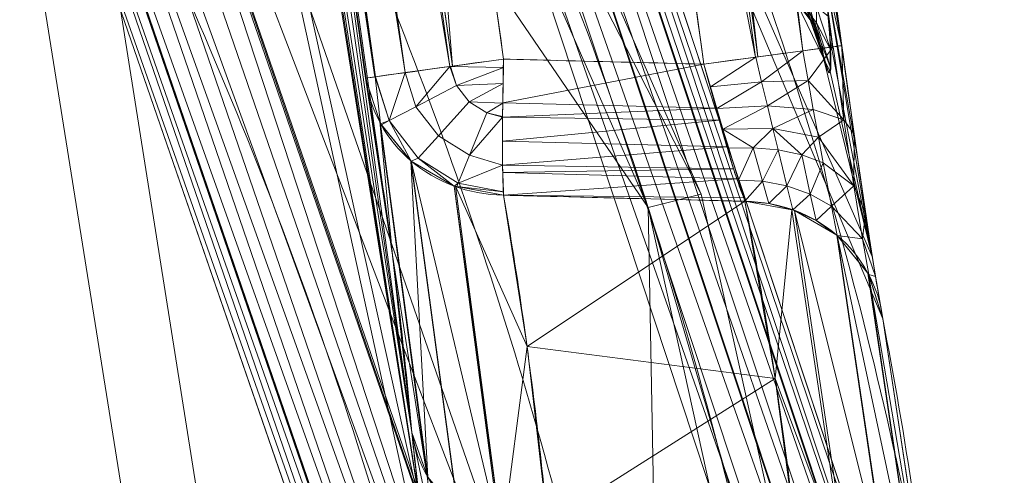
# Model space of a CAD drawing. Header units: millimetres. Extents: x -72 to 72, y -145 to 145.
# Tile 483 of 522: x 41.928 to 43.973, y 100.634 to 101.581. Entities that reach past the tile are written whole.
import ezdxf

# ---------------------------------------------------------------- set-up
doc = ezdxf.new("R2010")
doc.units = ezdxf.units.MM
doc.layers.add('1', color=7, linetype='CONTINUOUS')

msp = doc.modelspace()

# ---------------------------------------------------------------- linework, layer by layer
at = {"layer": '1', "color": 163, "linetype": 'Continuous', "lineweight": 13, "extrusion": (0.082543, -0.318219, -0.944417)}
msp.add_arc((67.3891, -82.9021, -27.5184), 0.3, 285.7717, 7.7127, dxfattribs=at)
at = {"layer": '1', "color": 163, "linetype": 'Continuous', "lineweight": 13, "extrusion": (-0.133046, 0.99111, 5.84154e-05)}
msp.add_arc((-56.4555, -2.4793, 94.8185), 0.3, 178.6893, 267.9816, dxfattribs=at)
at = {"layer": '1', "color": 163, "linetype": 'Continuous', "lineweight": 13, "extrusion": (0.136693, -0.990613, 7.06994e-05)}
msp.add_arc((56.4148, -3.0812, -94.6776), 0.3, 92.0184, 180.684, dxfattribs=at)
at = {"layer": '1', "color": 163, "linetype": 'Continuous', "lineweight": 13, "extrusion": (0.999079, -0.025157, 0.03477)}
msp.add_arc((102.549, -4.4898, 40.2432), 0.3, 90.3221, 161.5023, dxfattribs=at)
at = {"layer": '1', "color": 163, "linetype": 'Continuous', "lineweight": 13, "extrusion": (0.055369, -0.318614, -0.946266)}
msp.add_arc((59.6877, -88.6691, -27.0397), 0.3, 101.3413, 182.1154, dxfattribs=at)
at = {"layer": '1', "color": 163, "linetype": 'Continuous', "lineweight": 13, "extrusion": (-0.061605, 0.318699, 0.945852)}
msp.add_arc((-61.7876, -86.8594, 26.7635), 0.3, 176.6042, 257.635, dxfattribs=at)
at = {"layer": '1', "color": 163, "linetype": 'Continuous', "lineweight": 13, "extrusion": (0.02833, -0.318958, -0.947345)}
msp.add_arc((51.7858, -93.1656, -25.9349), 0.3, 96.8106, 176.3076, dxfattribs=at)
at = {"layer": '1', "color": 163, "linetype": 'Continuous', "lineweight": 13}
for points, knots in [([(37.1742, 118.086, 15.9593), (37.2239, 117.78, 15.9463), (37.3507, 117.0027, 15.9054), (37.5568, 115.7564, 15.8077), (37.7934, 114.3493, 15.6541), (38.0328, 112.9479, 15.4585), (38.2747, 111.5533, 15.2221), (38.5188, 110.1664, 14.9462), (38.7649, 108.7878, 14.6324), (39.0126, 107.4184, 14.2824), (39.2617, 106.0585, 13.8977), (39.5121, 104.7086, 13.4802), (39.8472, 102.9223, 12.8822), (40.2679, 100.7151, 12.0617), (40.7745, 98.1074, 10.9747), (41.2817, 95.5384, 9.7995), (41.7887, 93.0052, 8.5494), (42.2949, 90.5035, 7.2369), (42.7998, 88.0289, 5.8738), (43.3031, 85.5763, 4.4712), (43.8045, 83.1402, 3.0394), (44.304, 80.7151, 1.5883), (44.8014, 78.2954, 0.1277), (45.2966, 75.8753, -1.3331), (45.7895, 73.4492, -2.7846), (46.28, 71.0113, -4.2172), (46.7679, 68.5562, -5.621), (47.2529, 66.0784, -6.9855), (47.7345, 63.5728, -8.2997), (48.2124, 61.0349, -9.5518), (48.6857, 58.4605, -10.7293), (49.1537, 55.8466, -11.8187), (49.5382, 53.6336, -12.6415), (49.8418, 51.8423, -13.2413), (50.0674, 50.4885, -13.6603), (50.2906, 49.1246, -14.0464), (50.5112, 47.7509, -14.398), (50.7289, 46.3679, -14.7133), (50.9436, 44.9764, -14.9907), (51.155, 43.5771, -15.2287), (51.3628, 42.1709, -15.4259), (51.5668, 40.7589, -15.5811), (51.7667, 39.3423, -15.6933), (51.9623, 37.9222, -15.7617), (52.0897, 36.9741, -15.7777), (52.1526, 36.5, -15.7782)], [0, 0, 0, 0, 0.010355, 0.026317, 0.042279, 0.058241, 0.074203, 0.090165, 0.106127, 0.122089, 0.138051, 0.154013, 0.169975, 0.201899, 0.233823, 0.265747, 0.297671, 0.329595, 0.361519, 0.393443, 0.425367, 0.457291, 0.489215, 0.521139, 0.553063, 0.584988, 0.616912, 0.648836, 0.68076, 0.712684, 0.744608, 0.776532, 0.808456, 0.824418, 0.84038, 0.856342, 0.872304, 0.888266, 0.904228, 0.92019, 0.936152, 0.952114, 0.968076, 0.984038, 1, 1, 1, 1]), ([(37.2559, 118.086, -16.033), (37.2646, 118.0418, -16.0345), (37.2954, 117.884, -16.0402), (37.3485, 117.6126, -16.0511), (37.4264, 117.215, -16.0696), (37.4932, 116.8744, -16.0881), (37.5489, 116.5907, -16.1052), (37.6046, 116.307, -16.1232), (37.6939, 115.8533, -16.1546), (37.8166, 115.23, -16.2045), (37.9507, 114.5507, -16.2669), (38.0849, 113.8722, -16.3372), (38.2638, 112.9687, -16.4414), (38.4876, 111.8417, -16.5908), (38.7562, 110.4936, -16.7997), (39.0246, 109.1501, -17.0371), (39.2927, 107.8117, -17.3018), (39.5602, 106.4786, -17.5926), (39.8272, 105.1511, -17.9082), (40.1823, 103.3886, -18.3604), (40.624, 101.1999, -18.9814), (41.1501, 98.5965, -19.8056), (41.6718, 96.0151, -20.6987), (42.1886, 93.4541, -21.6512), (42.7005, 90.9112, -22.6535), (43.2072, 88.3839, -23.6968), (43.7087, 85.8691, -24.7725), (44.3704, 82.5286, -26.2387), (45.1848, 78.3681, -28.1111), (45.9823, 74.2044, -29.9837), (46.6103, 70.8576, -31.4504), (47.0762, 68.3363, -32.5266), (47.5371, 65.8004, -33.5705), (47.9927, 63.2471, -34.5735), (48.4427, 60.6737, -35.5266), (48.887, 58.0781, -36.4203), (49.325, 55.4585, -37.2449), (49.6843, 53.2549, -37.8662), (49.968, 51.4796, -38.3185), (50.1788, 50.142, -38.6341), (50.3876, 48.7984, -38.9248), (50.5942, 47.4491, -39.1893), (50.7984, 46.0944, -39.4265), (51.0003, 44.7346, -39.635), (51.1664, 43.5976, -39.7841), (51.2979, 42.6859, -39.8879), (51.3958, 42.0012, -39.958), (51.4931, 41.3157, -40.0201), (51.5896, 40.6294, -40.0741), (51.6854, 39.9423, -40.12), (51.7646, 39.3693, -40.1513), (51.8276, 38.9106, -40.1721), (51.8746, 38.5665, -40.1857), (51.9214, 38.2223, -40.1971), (51.9681, 37.8779, -40.2064), (52.0145, 37.5335, -40.2136), (52.053, 37.2465, -40.2177), (52.0838, 37.0168, -40.22), (52.1068, 36.8446, -40.2212), (52.1297, 36.6723, -40.2218), (52.1449, 36.5574, -40.2218), (52.1526, 36.5, -40.2218)], [0, 0, 0, 0, 0.001553, 0.005547, 0.009541, 0.015532, 0.017529, 0.019525, 0.025516, 0.033504, 0.041491, 0.049479, 0.057466, 0.073442, 0.089417, 0.105392, 0.121367, 0.137342, 0.153317, 0.169292, 0.201243, 0.233193, 0.265143, 0.297094, 0.329044, 0.360994, 0.392944, 0.424895, 0.488795, 0.552696, 0.584646, 0.616596, 0.648547, 0.680497, 0.712447, 0.744398, 0.776348, 0.808298, 0.824273, 0.840249, 0.856224, 0.872199, 0.888174, 0.904149, 0.920124, 0.928112, 0.936099, 0.944087, 0.952075, 0.960062, 0.96805, 0.972043, 0.976037, 0.980031, 0.984025, 0.988019, 0.992012, 0.994009, 0.996006, 0.998003, 1, 1, 1, 1]), ([(42.9331, 101.4988, -2.788), (42.9052, 101.7009, -2.788), (42.8772, 101.9029, -2.7881), (42.7895, 102.5345, -2.7881), (42.7294, 102.9639, -2.7881), (42.5839, 103.9978, -2.7882), (42.4981, 104.6023, -2.7883), (42.4118, 105.2067, -2.7883)], [0, 0, 0, 0, 0.163445, 0.163445, 0.510824, 0.510824, 1, 1, 1, 1]), ([(42.8383, 105.2174, -2.7734), (42.8895, 104.849, -2.7734), (42.9406, 104.4806, -2.7734), (43.0507, 103.6827, -2.7734), (43.1096, 103.2531, -2.7735), (43.2288, 102.3785, -2.7735), (43.2891, 101.9334, -2.7735), (43.3488, 101.4883, -2.7736)], [0, 0, 0, 0, 0.29644, 0.29644, 0.642033, 0.642033, 1, 1, 1, 1]), ([(42.1253, 105.1658, -3.0851), (42.1308, 105.1272, -3.0851), (42.1363, 105.0886, -3.0852), (42.2225, 104.4844, -3.0862), (42.3027, 103.9187, -3.0872), (42.4428, 102.9237, -3.0889), (42.5029, 102.4944, -3.0896), (42.5906, 101.8632, -3.0907), (42.6185, 101.6612, -3.0911), (42.6464, 101.4592, -3.0914)], [0, 0, 0, 0, 0.031237, 0.031237, 0.489202, 0.489202, 0.836569, 0.836569, 1, 1, 1, 1]), ([(43.6055, 99.4993, -4.8367), (43.6055, 99.4994, -4.8366), (43.6055, 99.4994, -4.8366), (43.5561, 99.9036, -3.637), (43.4799, 100.3076, -2.438), (43.279, 101.0718, -0.1699), (43.16, 101.4324, 0.9003), (42.8697, 102.152, 3.0359), (42.6982, 102.5112, 4.102), (42.4984, 102.8686, 5.1631), (42.4983, 102.8686, 5.1631), (42.4983, 102.8686, 5.1631)], [0, 0, 0, 0, 0.000006, 0.000006, 0.357966, 0.357966, 0.67864, 0.67864, 0.999994, 0.999994, 1, 1, 1, 1]), ([(43.3488, 101.4883, -2.7736), (43.2473, 101.4909, -2.7771), (43.1458, 101.4934, -2.7806), (43.0072, 101.4969, -2.7855), (42.9702, 101.4979, -2.7867), (42.9331, 101.4988, -2.788)], [0, 0, 0, 0, 0.732718, 0.732718, 1, 1, 1, 1]), ([(43.3488, 101.4883, -2.7736), (43.3548, 101.468, -2.7735), (43.3661, 101.4274, -2.7774), (43.3814, 101.3709, -2.7946), (43.395, 101.3222, -2.8206), (43.4069, 101.2821, -2.8519), (43.4169, 101.2514, -2.8852), (43.4275, 101.2213, -2.9292), (43.4324, 101.209, -2.9585), (43.4341, 101.2033, -2.9753)], [0, 0, 0, 0, 0.125, 0.25, 0.375, 0.5, 0.625, 0.75, 1, 1, 1, 1]), ([(42.6464, 101.4592, -3.0914), (42.6474, 101.4536, -3.1079), (42.6484, 101.448, -3.1244), (42.663, 101.3625, -3.3759), (42.6756, 101.2826, -3.6109), (42.6985, 101.1228, -4.0812), (42.7089, 101.0428, -4.3163), (42.7275, 100.8829, -4.7868), (42.7357, 100.8029, -5.022), (42.7428, 100.723, -5.2573)], [0, 0, 0, 0, 0.022844, 0.022844, 0.348538, 0.348538, 0.674256, 0.674256, 1, 1, 1, 1]), ([(43.0289, 100.4834, -5.1681), (43.0289, 100.4834, -5.1681), (43.0289, 100.4834, -5.1681), (43.0219, 100.563, -4.9318), (43.0137, 100.6426, -4.6955), (42.9953, 100.8016, -4.2231), (42.985, 100.8812, -3.9869), (42.9614, 101.0458, -3.498), (42.9479, 101.1308, -3.2453), (42.9331, 101.2159, -2.9927)], [0, 0, 0, 0, 0.000026, 0.000026, 0.325718, 0.325718, 0.651436, 0.651436, 1, 1, 1, 1]), ([(42.9331, 101.2159, -2.9927), (42.9702, 101.215, -2.9914), (43.0072, 101.214, -2.9901), (43.1742, 101.2098, -2.9843), (43.3041, 101.2065, -2.9798), (43.4341, 101.2033, -2.9753)], [0, 0, 0, 0, 0.221781, 0.221781, 1, 1, 1, 1]), ([(43.4341, 101.2033, -2.9753), (43.4354, 101.1964, -2.9958), (43.4368, 101.1894, -3.0164), (43.4533, 101.103, -3.2729), (43.4673, 101.0234, -3.509), (43.4933, 100.8643, -3.9812), (43.5052, 100.7848, -4.2174), (43.5268, 100.6256, -4.6898), (43.5366, 100.546, -4.9261), (43.5453, 100.4664, -5.1624), (43.5453, 100.4663, -5.1624), (43.5453, 100.4663, -5.1624)], [0, 0, 0, 0, 0.02819, 0.02819, 0.352128, 0.352128, 0.676064, 0.676064, 0.999974, 0.999974, 1, 1, 1, 1]), ([(42.7428, 100.723, -5.2573), (42.7444, 100.7055, -5.3086), (42.7488, 100.6617, -5.4085), (42.7635, 100.5372, -5.5871), (42.7931, 100.3155, -5.7495), (42.8391, 100.0002, -5.8419), (42.89, 99.676, -5.7945), (42.9374, 99.3857, -5.6407), (42.9712, 99.1877, -5.3761), (42.9853, 99.1083, -5.1116), (42.985, 99.1178, -4.8935), (42.9815, 99.1438, -4.7876), (42.9791, 99.1613, -4.7363)], [0, 0, 0, 0, 0.0625, 0.125, 0.25, 0.375, 0.5, 0.625, 0.75, 0.875, 0.9375, 1, 1, 1, 1])]:
    msp.add_open_spline(points, degree=3, knots=knots, dxfattribs=at)
for points in [[(43.6352, 101.5267, -2.4669), (43.4672, 102.7787, -2.469), (43.2964, 104.0228, -2.4711), (43.1246, 105.2572, -2.4731)], [(42.7829, 103.1818, 5.1112), (43.0389, 102.7269, 3.7498), (43.5147, 101.7097, 0.7081), (43.8109, 100.4871, -2.9572), (43.8917, 99.8268, -4.9352)], [(42.0967, 102.8554, 5.1677), (42.2575, 102.5776, 4.3425), (42.5444, 102.0199, 2.6861), (42.8777, 101.1788, 0.1881), (43.1207, 100.3346, -2.319), (43.2261, 99.7704, -3.9946), (43.2656, 99.4881, -4.8329)], [(43.5975, 101.5009, -1.252), (43.4748, 101.9713, 0.1571), (43.3183, 102.4105, 1.472), (43.1403, 102.8172, 2.6894)], [(42.9791, 99.1613, -4.7363), (42.9394, 99.4449, -3.902), (42.8342, 100.0117, -2.2343), (42.5919, 100.8596, 0.2611), (42.259, 101.7042, 2.7474), (41.9727, 102.264, 4.3961), (41.8124, 102.5428, 5.2175)], [(43.598, 101.5009, -1.252), (43.6316, 101.3718, -1.6387), (43.6055, 101.6701, -2.0443), (43.5524, 102.0708, -2.045)], [(43.6356, 101.5268, -2.4669), (43.6695, 101.274, -2.4665), (43.7051, 101.0405, -2.631), (43.7209, 100.9593, -2.8744)], [(43.8314, 100.2261, -5.0709), (43.8048, 100.4696, -4.3397), (43.7681, 100.7139, -3.6074), (43.7205, 100.9592, -2.8744)]]:
    msp.add_open_spline(points, degree=3, dxfattribs=at)
for points in [[(39.2382, 108.175, -18.0851), (41.141, 107.8941, -9.6329), (42.7869, 97.5005, -12.7005)], [(42.7869, 97.5005, -12.7005), (41.3376, 97.6782, -20.2585), (39.2382, 108.175, -18.0851)], [(42.7869, 97.5005, -12.7005), (41.141, 107.8941, -9.6329), (42.7947, 100.3088, -5.7315)], [(41.141, 107.8941, -9.6329), (42.7605, 100.5644, -5.5376), (42.7947, 100.3088, -5.7315)], [(42.7605, 100.5644, -5.5376), (41.141, 107.8941, -9.6329), (41.8507, 106.3073, -5.7195)], [(41.8507, 106.3073, -5.7195), (41.9038, 106.0521, -5.5265), (42.7605, 100.5644, -5.5376)], [(42.7605, 100.5644, -5.5376), (41.9038, 106.0521, -5.5265), (41.9451, 105.8946, -5.2475)], [(42.7428, 100.723, -5.2573), (41.9451, 105.8946, -5.2475), (42.0486, 105.5306, -4.1673)], [(42.7428, 100.723, -5.2573), (42.7605, 100.5644, -5.5376), (41.9451, 105.8946, -5.2475)], [(42.388, 103.3128, -3.0882), (42.7428, 100.723, -5.2573), (42.0486, 105.5306, -4.1673)], [(43.4609, 101.5034, -2.7471), (42.9488, 105.2328, -2.7475), (43.0417, 105.2457, -2.6817)], [(43.5546, 101.5159, -2.6796), (43.0417, 105.2457, -2.6817), (43.1034, 105.2543, -2.5856)], [(43.0417, 105.2457, -2.6817), (43.5546, 101.5159, -2.6796), (43.4609, 101.5034, -2.7471)], [(43.6159, 101.5242, -2.5813), (43.1034, 105.2543, -2.5856), (43.1043, 105.2544, -2.5813)], [(43.1034, 105.2543, -2.5856), (43.6159, 101.5242, -2.5813), (43.5546, 101.5159, -2.6796)], [(43.6167, 101.5243, -2.5769), (43.1043, 105.2544, -2.5813), (43.1249, 105.2573, -2.4731)], [(43.1043, 105.2544, -2.5813), (43.6167, 101.5243, -2.5769), (43.6159, 101.5242, -2.5813)], [(43.6352, 101.5268, -2.4669), (43.1246, 105.2572, -2.4731), (43.1968, 104.7112, -2.0493)], [(43.1249, 105.2573, -2.4731), (43.6356, 101.5268, -2.4669), (43.6167, 101.5243, -2.5769)], [(43.4609, 101.5034, -2.7471), (43.4565, 101.5028, -2.7481), (42.9446, 105.2322, -2.7485), (42.9488, 105.2328, -2.7475)], [(42.9446, 105.2322, -2.7485), (43.4565, 101.5028, -2.7481), (43.0958, 103.3532, -2.7735)], [(42.8218, 101.4834, -2.8142), (42.2096, 105.1779, -2.8787), (42.3021, 105.1911, -2.8138)], [(42.3021, 105.1911, -2.8138), (42.3075, 105.1918, -2.8125), (42.8274, 101.4842, -2.8129)], [(42.3021, 105.1911, -2.8138), (42.8274, 101.4842, -2.8129), (42.8218, 101.4834, -2.8142)], [(42.6746, 103.3531, -2.7882), (42.8274, 101.4842, -2.8129), (42.3075, 105.1918, -2.8125)], [(42.1466, 105.1689, -2.9791), (42.1477, 105.169, -2.9736), (42.667, 101.4621, -2.978)], [(42.667, 101.4621, -2.978), (42.666, 101.4619, -2.9837), (42.1466, 105.1689, -2.9791)], [(42.1466, 105.1689, -2.9791), (42.666, 101.4619, -2.9837), (42.388, 103.3128, -3.0882)], [(42.1477, 105.169, -2.9736), (42.2096, 105.1779, -2.8787), (42.7285, 101.4706, -2.8808)], [(42.7285, 101.4706, -2.8808), (42.667, 101.4621, -2.978), (42.1477, 105.169, -2.9736)], [(42.8218, 101.4834, -2.8142), (42.7285, 101.4706, -2.8808), (42.2096, 105.1779, -2.8787)], [(43.1968, 104.7112, -2.0493), (43.552, 102.0707, -2.045), (43.6352, 101.5268, -2.4669)], [(43.0958, 103.3532, -2.7735), (43.3488, 101.4883, -2.7736), (42.9331, 101.4988, -2.788), (42.6746, 103.3531, -2.7882)], [(42.6746, 103.3531, -2.7882), (42.9331, 101.4988, -2.788), (42.8274, 101.4842, -2.8129)], [(43.4565, 101.5028, -2.7481), (43.3488, 101.4883, -2.7736), (43.0958, 103.3532, -2.7735)], [(42.666, 101.4619, -2.9837), (42.6464, 101.4592, -3.0914), (42.388, 103.3128, -3.0882)], [(42.388, 103.3128, -3.0882), (42.5187, 102.375, -3.0898), (42.6637, 101.3457, -3.4252), (42.7023, 101.0912, -4.1741)], [(42.7023, 101.0912, -4.1741), (42.7428, 100.723, -5.2573), (42.388, 103.3128, -3.0882)], [(43.8918, 99.8269, -4.9352), (42.7829, 103.1818, 5.1112), (42.7747, 103.1297, 5.1272)], [(42.7829, 103.1818, 5.1112), (43.6989, 101.0886, -2.6581), (43.5975, 101.5009, -1.252)], [(43.5975, 101.5009, -1.252), (43.1403, 102.8172, 2.6894), (42.7829, 103.1818, 5.1112)], [(43.7205, 100.9592, -2.8744), (42.7829, 103.1818, 5.1112), (43.8917, 99.8268, -4.9352)], [(43.7205, 100.9592, -2.8744), (43.6989, 101.0886, -2.6581), (42.7829, 103.1818, 5.1112)], [(43.8879, 99.7721, -4.9169), (42.7747, 103.1297, 5.1272), (42.7659, 103.0743, 5.1442)], [(42.7747, 103.1297, 5.1272), (43.8879, 99.7721, -4.9169), (43.8918, 99.8269, -4.9352)], [(43.8836, 99.7134, -4.8973), (42.7659, 103.0743, 5.1442), (42.7653, 103.0705, 5.1454)], [(42.7659, 103.0743, 5.1442), (43.8836, 99.7134, -4.8973), (43.8879, 99.7721, -4.9169)], [(43.8832, 99.7088, -4.8958), (42.7653, 103.0705, 5.1454), (42.7361, 103.0228, 5.156)], [(43.8832, 99.7088, -4.8958), (43.8836, 99.7134, -4.8973), (42.7653, 103.0705, 5.1454)], [(43.8552, 99.6583, -4.8799), (42.7361, 103.0228, 5.156), (42.705, 102.9718, 5.1673)], [(42.7361, 103.0228, 5.156), (43.8552, 99.6583, -4.8799), (43.8832, 99.7088, -4.8958)], [(43.8235, 99.6026, -4.8625), (42.7038, 102.9709, 5.1673), (42.6541, 102.9333, 5.1706)], [(43.8248, 99.6036, -4.8627), (42.705, 102.9718, 5.1673), (42.7038, 102.9709, 5.1673)], [(42.7038, 102.9709, 5.1673), (43.8235, 99.6026, -4.8625), (43.8248, 99.6036, -4.8627)], [(43.8248, 99.6036, -4.8627), (43.8552, 99.6583, -4.8799), (42.705, 102.9718, 5.1673)], [(43.7712, 99.5632, -4.8513), (42.6541, 102.9333, 5.1706), (42.6046, 102.899, 5.1729)], [(42.6541, 102.9333, 5.1706), (43.7712, 99.5632, -4.8513), (43.8235, 99.6026, -4.8625)], [(43.598, 101.5009, -1.252), (43.5689, 101.5946, -1.2861), (43.1143, 102.9136, 2.6531)], [(43.1143, 102.9136, 2.6531), (43.1406, 102.8172, 2.6894), (43.598, 101.5009, -1.252)], [(43.3437, 101.218, 0.1842), (42.6046, 102.899, 5.1729), (42.4983, 102.8686, 5.1631)], [(42.6046, 102.899, 5.1729), (43.7188, 99.5276, -4.8415), (43.7712, 99.5632, -4.8513)], [(42.6046, 102.899, 5.1729), (43.3437, 101.218, 0.1842), (43.7188, 99.5276, -4.8415)], [(43.2335, 101.1902, 0.1814), (42.4983, 102.8686, 5.1631), (42.0967, 102.8554, 5.1677)], [(42.4983, 102.8686, 5.1631), (43.2335, 101.1902, 0.1814), (43.3437, 101.218, 0.1842)], [(43.2656, 99.4881, -4.8329), (42.0967, 102.8554, 5.1677), (41.9888, 102.8244, 5.1571)], [(43.2335, 101.1902, 0.1814), (42.0967, 102.8554, 5.1677), (43.2656, 99.4881, -4.8329)], [(41.9843, 102.8231, 5.1566), (41.9399, 102.7895, 5.1593), (43.0987, 99.4231, -4.8188)], [(43.1449, 99.4579, -4.8284), (41.9888, 102.8244, 5.1571), (41.9843, 102.8231, 5.1566)], [(41.9843, 102.8231, 5.1566), (43.0987, 99.4231, -4.8188), (43.1449, 99.4579, -4.8284)], [(43.1449, 99.4579, -4.8284), (43.1503, 99.4592, -4.8286), (41.9888, 102.8244, 5.1571)], [(41.9888, 102.8244, 5.1571), (43.1503, 99.4592, -4.8286), (43.2656, 99.4881, -4.8329)], [(43.0987, 99.4231, -4.8188), (41.9399, 102.7895, 5.1593), (41.8907, 102.7523, 5.1622)], [(43.0468, 99.384, -4.8081), (41.8907, 102.7523, 5.1622), (41.859, 102.7005, 5.1735)], [(41.8907, 102.7523, 5.1622), (43.0468, 99.384, -4.8081), (43.0987, 99.4231, -4.8188)], [(43.0157, 99.3284, -4.7908), (41.859, 102.7005, 5.1735), (41.8304, 102.6539, 5.1836)], [(41.859, 102.7005, 5.1735), (43.0157, 99.3284, -4.7908), (43.0468, 99.384, -4.8081)], [(42.9877, 99.2738, -4.7738), (41.8296, 102.6494, 5.185), (41.8208, 102.5945, 5.2017)], [(42.9881, 99.2791, -4.7755), (41.8304, 102.6539, 5.1836), (41.8296, 102.6494, 5.185)], [(41.8296, 102.6494, 5.185), (42.9877, 99.2738, -4.7738), (42.9881, 99.2791, -4.7755)], [(42.9881, 99.2791, -4.7755), (43.0157, 99.3284, -4.7908), (41.8304, 102.6539, 5.1836)], [(42.9833, 99.2156, -4.7544), (41.8208, 102.5945, 5.2017), (41.8124, 102.5428, 5.2175)], [(41.8208, 102.5945, 5.2017), (42.9833, 99.2156, -4.7544), (42.9877, 99.2738, -4.7738)], [(41.8124, 102.5428, 5.2175), (42.9791, 99.1613, -4.7363), (42.9833, 99.2156, -4.7544)], [(40.9544, 97.2692, 10.3584), (42.6729, 97.2656, 2.9332), (41.8455, 102.4469, 4.9352)], [(42.9083, 99.3665, -4.1321), (41.8455, 102.4469, 4.9352), (42.6729, 97.2656, 2.9332)], [(42.6464, 101.4592, -3.0914), (42.6637, 101.3457, -3.4252), (42.5187, 102.375, -3.0898)], [(43.552, 102.0707, -2.045), (43.5713, 101.9237, -2.026), (43.6352, 101.5268, -2.4669)], [(43.6352, 101.5268, -2.4669), (43.5713, 101.9237, -2.026), (43.5975, 101.6953, -1.9085)], [(43.6989, 101.0886, -2.6581), (43.5975, 101.6953, -1.9085), (43.6113, 101.5377, -1.7128)], [(43.5975, 101.6953, -1.9085), (43.6686, 101.2899, -2.5163), (43.6352, 101.5268, -2.4669)], [(43.5975, 101.6953, -1.9085), (43.6989, 101.0886, -2.6581), (43.6686, 101.2899, -2.5163)], [(43.5187, 101.6583, -1.512), (43.514, 101.6542, -1.417), (43.5786, 101.5685, -1.4067)], [(43.5697, 101.5942, -1.2859), (43.5786, 101.5685, -1.4067), (43.514, 101.6542, -1.417)], [(43.5786, 101.5685, -1.4067), (43.5829, 101.5742, -1.5242), (43.5187, 101.6583, -1.512)], [(43.5187, 101.6583, -1.512), (43.5829, 101.5742, -1.5242), (43.5828, 101.6074, -1.6347)], [(43.6123, 101.5188, -1.6726), (43.5828, 101.6074, -1.6347), (43.5829, 101.5742, -1.5242)], [(43.5828, 101.6074, -1.6347), (43.6123, 101.5188, -1.6726), (43.6077, 101.5872, -1.7932)], [(43.5786, 101.5685, -1.4067), (43.5697, 101.5942, -1.2859), (43.598, 101.5009, -1.252)], [(43.6125, 101.4792, -1.5389), (43.5829, 101.5742, -1.5242), (43.5786, 101.5685, -1.4067)], [(43.598, 101.5009, -1.252), (43.6078, 101.4719, -1.397), (43.5786, 101.5685, -1.4067)], [(43.5786, 101.5685, -1.4067), (43.6078, 101.4719, -1.397), (43.6125, 101.4792, -1.5389)], [(43.5829, 101.5742, -1.5242), (43.6125, 101.4792, -1.5389), (43.6123, 101.5188, -1.6726)], [(43.5656, 101.4542, -2.682), (43.5546, 101.5159, -2.6796), (43.6175, 101.5244, -2.577)], [(43.5656, 101.4542, -2.682), (43.6175, 101.5244, -2.577), (43.6397, 101.3724, -2.5985)], [(43.6989, 101.0886, -2.6581), (43.6113, 101.5377, -1.7128), (43.6115, 101.473, -1.4926)], [(43.6397, 101.3724, -2.5985), (43.6175, 101.5244, -2.577), (43.6356, 101.5268, -2.4669)], [(43.6356, 101.5268, -2.4669), (43.661, 101.3429, -2.4962), (43.6397, 101.3724, -2.5985)], [(42.8232, 101.4836, -2.8139), (42.9331, 101.4988, -2.788), (42.9328, 101.4813, -2.7918)], [(42.9315, 101.4082, -2.8076), (42.9331, 101.4988, -2.788), (43.3488, 101.4883, -2.7736)], [(43.3626, 101.4414, -2.7771), (43.3488, 101.4883, -2.7736), (43.4567, 101.5028, -2.749)], [(43.4567, 101.5028, -2.749), (43.469, 101.4518, -2.7509), (43.3626, 101.4414, -2.7771)], [(43.469, 101.4518, -2.7509), (43.4567, 101.5028, -2.749), (43.5546, 101.5159, -2.6796)], [(43.5546, 101.5159, -2.6796), (43.5656, 101.4542, -2.682), (43.469, 101.4518, -2.7509)], [(43.6989, 101.0886, -2.6581), (43.6115, 101.473, -1.4926), (43.5975, 101.5009, -1.252)], [(42.7511, 101.3998, -2.8808), (42.7285, 101.4706, -2.8808), (42.8218, 101.4834, -2.8142)], [(42.8218, 101.4834, -2.8142), (42.8357, 101.444, -2.8136), (42.7511, 101.3998, -2.8808)], [(42.8218, 101.4834, -2.8142), (42.8232, 101.4836, -2.8139), (42.8357, 101.444, -2.8136)], [(42.9328, 101.4813, -2.7918), (42.8357, 101.444, -2.8136), (42.8232, 101.4836, -2.8139)], [(42.8357, 101.444, -2.8136), (42.9328, 101.4813, -2.7918), (42.9322, 101.4478, -2.799)], [(43.3488, 101.4883, -2.7736), (43.3743, 101.3968, -2.7913), (42.9315, 101.4082, -2.8076)], [(42.6777, 101.3646, -3.0577), (42.6464, 101.4592, -3.0914), (42.6668, 101.462, -2.9793)], [(42.7023, 101.0912, -4.1741), (42.6464, 101.4592, -3.0914), (42.6761, 101.3693, -3.0594)], [(42.6956, 101.3709, -2.9793), (42.6668, 101.462, -2.9793), (42.667, 101.4621, -2.978)], [(42.6668, 101.462, -2.9793), (42.6956, 101.3709, -2.9793), (42.6777, 101.3646, -3.0577)], [(42.6956, 101.3709, -2.9793), (42.667, 101.4621, -2.978), (42.7285, 101.4706, -2.8808)], [(42.7285, 101.4706, -2.8808), (42.7511, 101.3998, -2.8808), (42.6956, 101.3709, -2.9793)], [(42.7978, 101.3394, -2.8808), (42.7511, 101.3998, -2.8808), (42.8357, 101.444, -2.8136), (42.8619, 101.4101, -2.8136)], [(42.9322, 101.4478, -2.799), (42.8619, 101.4101, -2.8136), (42.8357, 101.444, -2.8136)], [(42.8619, 101.4101, -2.8136), (42.9322, 101.4478, -2.799), (42.9315, 101.4075, -2.8077)], [(43.376, 101.396, -2.7878), (43.3626, 101.4414, -2.7771), (43.469, 101.4518, -2.7509)], [(43.469, 101.4518, -2.7509), (43.4809, 101.402, -2.7609), (43.376, 101.396, -2.7878)], [(43.4809, 101.402, -2.7609), (43.469, 101.4518, -2.7509), (43.5656, 101.4542, -2.682)], [(43.5656, 101.4542, -2.682), (43.5764, 101.394, -2.6942), (43.4809, 101.402, -2.7609)], [(43.6397, 101.3724, -2.5985), (43.5764, 101.394, -2.6942), (43.5656, 101.4542, -2.682)], [(42.7558, 101.293, -2.9793), (42.6956, 101.3709, -2.9793), (42.7511, 101.3998, -2.8808), (42.7978, 101.3394, -2.8808)], [(42.8626, 101.2988, -2.8808), (42.7978, 101.3394, -2.8808), (42.8619, 101.4101, -2.8136), (42.8982, 101.3874, -2.8136)], [(42.9315, 101.4075, -2.8077), (42.8982, 101.3874, -2.8136), (42.8619, 101.4101, -2.8136)], [(42.931, 101.3794, -2.8138), (42.8982, 101.3874, -2.8136), (42.9315, 101.4075, -2.8077)], [(42.931, 101.3782, -2.8141), (42.9315, 101.4082, -2.8076), (43.3743, 101.3968, -2.7913)], [(43.3743, 101.3968, -2.7913), (43.3811, 101.3722, -2.7961), (42.931, 101.3782, -2.8141)], [(43.3888, 101.3532, -2.8052), (43.376, 101.396, -2.7878), (43.4809, 101.402, -2.7609)], [(43.4809, 101.402, -2.7609), (43.4924, 101.3545, -2.7784), (43.3888, 101.3532, -2.8052)], [(43.4924, 101.3545, -2.7784), (43.4809, 101.402, -2.7609), (43.5764, 101.394, -2.6942)], [(42.8626, 101.2988, -2.8808), (42.8982, 101.3874, -2.8136), (42.931, 101.3782, -2.8141)], [(42.931, 101.3782, -2.8141), (42.931, 101.2783, -2.8864), (42.8626, 101.2988, -2.8808)], [(42.8982, 101.3874, -2.8136), (42.931, 101.3794, -2.8138), (42.931, 101.3782, -2.8141)], [(42.931, 101.3283, -2.8502), (42.931, 101.3782, -2.8141), (43.3811, 101.3722, -2.7961)], [(43.5764, 101.394, -2.6942), (43.5869, 101.3366, -2.7156), (43.4924, 101.3545, -2.7784)], [(43.5869, 101.3366, -2.7156), (43.5764, 101.394, -2.6942), (43.6397, 101.3724, -2.5985)], [(42.774, 100.6347, -5.2267), (42.6761, 101.3693, -3.0594), (42.6777, 101.3646, -3.0577)], [(42.7023, 101.0912, -4.1741), (42.6761, 101.3693, -3.0594), (42.774, 100.6347, -5.2267)], [(42.6956, 101.3709, -2.9793), (42.6794, 101.3625, -3.057), (42.6777, 101.3646, -3.0577)], [(42.6777, 101.3646, -3.0577), (42.7756, 100.6302, -5.2251), (42.774, 100.6347, -5.2267)], [(42.7756, 100.6302, -5.2251), (42.6777, 101.3646, -3.0577), (42.7408, 101.2876, -3.0281)], [(42.7416, 101.2866, -3.0278), (42.6794, 101.3625, -3.057), (42.6956, 101.3709, -2.9793)], [(42.6956, 101.3709, -2.9793), (42.7558, 101.293, -2.9793), (42.7416, 101.2866, -3.0278)], [(43.3811, 101.3722, -2.7961), (43.3974, 101.3163, -2.8339), (42.931, 101.3283, -2.8502)], [(43.5869, 101.3366, -2.7156), (43.6397, 101.3724, -2.5985), (43.6605, 101.2356, -2.6649)], [(43.6605, 101.2356, -2.6649), (43.6397, 101.3724, -2.5985), (43.661, 101.3429, -2.4962)], [(42.8392, 101.2407, -2.9793), (42.7558, 101.293, -2.9793), (42.7978, 101.3394, -2.8808), (42.8626, 101.2988, -2.8808)], [(43.3888, 101.3532, -2.8052), (43.4924, 101.3545, -2.7784), (43.4516, 101.3147, -2.82)], [(43.4516, 101.3147, -2.82), (43.4006, 101.3136, -2.8288), (43.3888, 101.3532, -2.8052)], [(43.4924, 101.3545, -2.7784), (43.5031, 101.3103, -2.8031), (43.4516, 101.3147, -2.82)], [(43.4924, 101.3545, -2.7784), (43.5869, 101.3366, -2.7156), (43.5525, 101.2997, -2.778)], [(43.5525, 101.2997, -2.778), (43.5031, 101.3103, -2.8031), (43.4924, 101.3545, -2.7784)], [(43.5869, 101.3366, -2.7156), (43.5968, 101.2832, -2.7455), (43.5525, 101.2997, -2.778)], [(43.6605, 101.2356, -2.6649), (43.5968, 101.2832, -2.7455), (43.5869, 101.3366, -2.7156)], [(43.661, 101.3429, -2.4962), (43.685, 101.1787, -2.5792), (43.6605, 101.2356, -2.6649)], [(42.931, 101.2783, -2.8864), (42.931, 101.3283, -2.8502), (43.3974, 101.3163, -2.8339)], [(43.3974, 101.3163, -2.8339), (43.4106, 101.2707, -2.8648), (42.931, 101.2783, -2.8864)], [(43.4207, 101.2473, -2.8926), (43.4006, 101.3136, -2.8288), (43.4516, 101.3147, -2.82)], [(43.4516, 101.3147, -2.82), (43.4708, 101.2451, -2.8849), (43.4207, 101.2473, -2.8926)], [(43.4708, 101.2451, -2.8849), (43.4516, 101.3147, -2.82), (43.5031, 101.3103, -2.8031)], [(42.8392, 101.2407, -2.9793), (42.8626, 101.2988, -2.8808), (42.931, 101.2783, -2.8864)], [(43.5031, 101.3103, -2.8031), (43.5214, 101.2355, -2.8716), (43.4708, 101.2451, -2.8849)], [(43.5214, 101.2355, -2.8716), (43.5031, 101.3103, -2.8031), (43.5525, 101.2997, -2.778)], [(43.5525, 101.2997, -2.778), (43.57, 101.218, -2.8526), (43.5214, 101.2355, -2.8716)], [(43.57, 101.218, -2.8526), (43.5525, 101.2997, -2.778), (43.5968, 101.2832, -2.7455)], [(42.8397, 100.5538, -5.1975), (42.8389, 100.5547, -5.1978), (42.7408, 101.2876, -3.0281), (42.7416, 101.2866, -3.0278)], [(42.7408, 101.2876, -3.0281), (42.8389, 100.5547, -5.1978), (42.7756, 100.6302, -5.2251)], [(42.8304, 101.235, -3.0052), (42.7416, 101.2866, -3.0278), (42.7558, 101.293, -2.9793)], [(42.9277, 100.5028, -5.1777), (42.7416, 101.2866, -3.0278), (42.8304, 101.235, -3.0052)], [(42.9277, 100.5028, -5.1777), (42.8397, 100.5538, -5.1975), (42.7416, 101.2866, -3.0278)], [(42.7558, 101.293, -2.9793), (42.8392, 101.2407, -2.9793), (42.8304, 101.235, -3.0052)], [(42.931, 101.2783, -2.8864), (42.9329, 101.223, -2.9806), (42.8392, 101.2407, -2.9793)], [(42.9315, 101.2628, -2.9128), (42.931, 101.2783, -2.8864), (43.4106, 101.2707, -2.8648)], [(43.5968, 101.2832, -2.7455), (43.6139, 101.1929, -2.8285), (43.57, 101.218, -2.8526)], [(43.6139, 101.1929, -2.8285), (43.5968, 101.2832, -2.7455), (43.6605, 101.2356, -2.6649)], [(43.4106, 101.2707, -2.8648), (43.4178, 101.2503, -2.8959), (42.9315, 101.2628, -2.9128)], [(42.9331, 101.2159, -2.9927), (42.9315, 101.2628, -2.9128), (43.4178, 101.2503, -2.8959)], [(42.8392, 101.2407, -2.9793), (42.8363, 101.2339, -3.0045), (42.8304, 101.235, -3.0052)], [(42.8304, 101.235, -3.0052), (42.9302, 100.5023, -5.1774), (42.9277, 100.5028, -5.1777)], [(42.8304, 101.235, -3.0052), (42.8331, 101.2345, -3.0048), (42.9302, 100.5023, -5.1774)], [(42.9302, 100.5023, -5.1774), (42.8331, 101.2345, -3.0048), (42.9819, 100.9017, -3.9258)], [(42.8331, 101.2345, -3.0048), (42.9331, 101.2159, -2.9927), (42.9819, 100.9017, -3.9258)], [(42.8363, 101.2339, -3.0045), (42.8392, 101.2407, -2.9793), (42.9329, 101.223, -2.9806)], [(42.9329, 101.223, -2.9806), (42.9331, 101.2159, -2.9927), (42.8363, 101.2339, -3.0045)], [(43.4178, 101.2503, -2.8959), (43.4318, 101.2102, -2.9569), (42.9331, 101.2159, -2.9927)], [(43.4341, 101.2033, -2.9753), (43.4207, 101.2473, -2.8926), (43.4708, 101.2451, -2.8849)], [(43.4708, 101.2451, -2.8849), (43.4837, 101.1986, -2.9705), (43.4341, 101.2033, -2.9753)], [(43.4837, 101.1986, -2.9705), (43.4708, 101.2451, -2.8849), (43.5214, 101.2355, -2.8716)], [(43.5214, 101.2355, -2.8716), (43.5339, 101.1854, -2.9628), (43.4837, 101.1986, -2.9705)], [(43.5339, 101.1854, -2.9628), (43.5214, 101.2355, -2.8716), (43.57, 101.218, -2.8526)], [(43.6605, 101.2356, -2.6649), (43.6784, 101.125, -2.7699), (43.6139, 101.1929, -2.8285)], [(43.6784, 101.125, -2.7699), (43.6605, 101.2356, -2.6649), (43.685, 101.1787, -2.5792)], [(43.4318, 101.2102, -2.9569), (43.4341, 101.2033, -2.9753), (42.9331, 101.2159, -2.9927)], [(42.9819, 100.9017, -3.9258), (42.9331, 101.2159, -2.9927), (43.4341, 101.2033, -2.9753)], [(43.7188, 99.5276, -4.8415), (43.3437, 101.218, 0.1842), (43.2335, 101.1902, 0.1814)], [(43.57, 101.218, -2.8526), (43.5822, 101.1632, -2.9522), (43.5339, 101.1854, -2.9628)], [(43.5822, 101.1632, -2.9522), (43.57, 101.218, -2.8526), (43.6139, 101.1929, -2.8285)], [(43.4341, 101.2033, -2.9753), (43.4974, 100.8349, -4.0685), (42.9819, 100.9017, -3.9258)], [(43.4974, 100.8349, -4.0685), (43.4341, 101.2033, -2.9753), (43.5319, 101.1852, -2.9628)], [(43.6139, 101.1929, -2.8285), (43.626, 101.1325, -2.9389), (43.5822, 101.1632, -2.9522)], [(43.626, 101.1325, -2.9389), (43.6139, 101.1929, -2.8285), (43.6784, 101.125, -2.7699)], [(43.2335, 101.1902, 0.1814), (43.6055, 99.4994, -4.8367), (43.7188, 99.5276, -4.8415)], [(43.2656, 99.4881, -4.8329), (43.6055, 99.4994, -4.8367), (43.2335, 101.1902, 0.1814)], [(43.4974, 100.8349, -4.0685), (43.5319, 101.1852, -2.9628), (43.6419, 100.448, -5.1526)], [(43.6468, 100.4471, -5.1521), (43.6419, 100.448, -5.1526), (43.5319, 101.1852, -2.9628), (43.5371, 101.1843, -2.9622)], [(43.7339, 100.3966, -5.1319), (43.6468, 100.4471, -5.1521), (43.5371, 101.1843, -2.9622)], [(43.5371, 101.1843, -2.9622), (43.6249, 101.1331, -2.9392), (43.7339, 100.3966, -5.1319)], [(43.685, 101.1787, -2.5792), (43.7057, 101.0467, -2.708), (43.6784, 101.125, -2.7699)], [(43.735, 100.396, -5.1317), (43.7339, 100.3966, -5.1319), (43.6249, 101.1331, -2.9392), (43.626, 101.1325, -2.9389)], [(43.6784, 101.125, -2.7699), (43.6914, 101.0514, -2.9074), (43.626, 101.1325, -2.9389)], [(43.7991, 100.3193, -5.1035), (43.735, 100.396, -5.1317), (43.626, 101.1325, -2.9389)], [(43.626, 101.1325, -2.9389), (43.6899, 101.0542, -2.9084), (43.7991, 100.3193, -5.1035)], [(43.6914, 101.0514, -2.9074), (43.6784, 101.125, -2.7699), (43.7057, 101.0467, -2.708)], [(42.774, 100.6347, -5.2267), (42.7428, 100.723, -5.2573), (42.7023, 101.0912, -4.1741)], [(43.6899, 101.0542, -2.9084), (43.6907, 101.0518, -2.9075), (43.7991, 100.3193, -5.1035)], [(43.8315, 100.2261, -5.0709), (43.7999, 100.3169, -5.1027), (43.6907, 101.0518, -2.9075)], [(43.6907, 101.0518, -2.9075), (43.7999, 100.3169, -5.1027), (43.7991, 100.3193, -5.1035)], [(43.6907, 101.0518, -2.9075), (43.7209, 100.9593, -2.8744), (43.8315, 100.2261, -5.0709)], [(43.7057, 101.0467, -2.708), (43.7209, 100.9593, -2.8744), (43.6914, 101.0514, -2.9074)], [(43.7205, 100.9592, -2.8744), (43.8917, 99.8268, -4.9352), (43.8617, 100.0264, -5.0027)], [(43.8617, 100.0264, -5.0027), (43.8314, 100.2261, -5.0709), (43.7205, 100.9592, -2.8744)], [(42.9819, 100.9017, -3.9258), (43.0242, 100.5354, -5.0138), (42.9302, 100.5023, -5.1774)], [(43.0242, 100.5354, -5.0138), (42.9819, 100.9017, -3.9258), (43.4974, 100.8349, -4.0685)], [(43.4974, 100.8349, -4.0685), (43.5453, 100.4663, -5.1624), (43.0242, 100.5354, -5.0138)], [(43.6419, 100.448, -5.1526), (43.5453, 100.4663, -5.1624), (43.4974, 100.8349, -4.0685)], [(42.7428, 100.723, -5.2573), (42.7746, 100.633, -5.2261), (42.7909, 100.493, -5.4624)], [(42.7909, 100.493, -5.4624), (42.7605, 100.5644, -5.5376), (42.7428, 100.723, -5.2573)]]:
    msp.add_3dface(points, dxfattribs=at)

doc.saveas('drawing.dxf')
